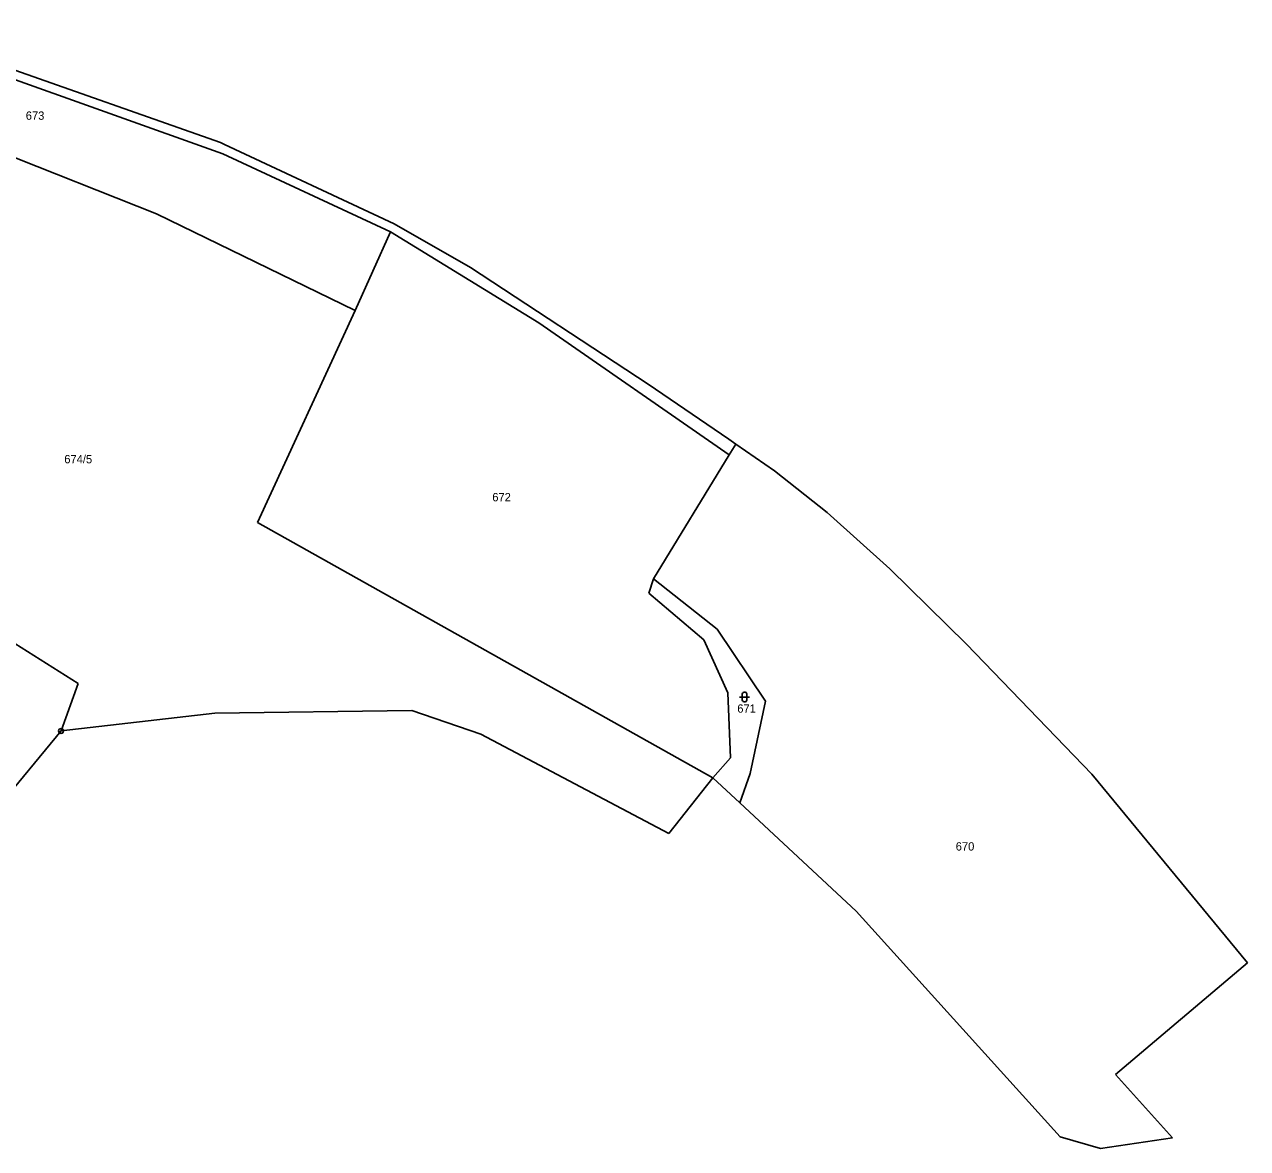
# Model space of a CAD drawing. Extents: x -795483 to -789093, y -1112258 to -1108741.
# Drawn here: x -789342.8 to -789093.1, y -1110583.1 to -1110353.6 of the extents above; entities that cross this region are included whole.
import ezdxf

# ---------------------------------------------------------------- set-up
doc = ezdxf.new("R2010")
doc.units = 0
for name, color, linetype in [('Vrstva 1', 7, 'Continuous'), ('Vrstva 14', 7, 'Continuous'), ('Vrstva 23', 7, 'Continuous'), ('Vrstva 28', 7, 'Continuous'), ('Vrstva 3', 7, 'Continuous'), ('Vrstva 4', 7, 'Continuous')]:
    doc.layers.add(name, color=color, linetype=linetype)

msp = doc.modelspace()

# ---------------------------------------------------------------- linework, layer by layer
at = {"layer": 'Vrstva 1'}
for p, q in [((-789376.52, -1110353.62), (-789302.32, -1110380.04)), ((-789348.87, -1110379.22), (-789315.87, -1110392.28)), ((-789302.32, -1110380.04), (-789268.08, -1110395.94)), ((-789315.87, -1110392.28), (-789275.32, -1110411.99)), ((-789275.32, -1110411.99), (-789268.08, -1110395.94)), ((-789268.08, -1110395.94), (-789237.8, -1110414.51)), ((-789275.32, -1110411.99), (-789295.26, -1110455.29)), ((-789237.8, -1110414.51), (-789198.94, -1110441.5)), ((-789198.94, -1110441.5), (-789197.6, -1110439.31)), ((-789214.41, -1110466.79), (-789198.94, -1110441.5)), ((-789295.26, -1110455.29), (-789202.28, -1110507.43)), ((-789215.37, -1110469.74), (-789214.41, -1110466.79)), ((-789214.41, -1110466.79), (-789201.41, -1110477.05)), ((-789204.12, -1110479.23), (-789215.37, -1110469.74)), ((-789201.41, -1110477.05), (-789191.51, -1110491.74)), ((-789331.89, -1110488.17), (-789346.07, -1110479.19)), ((-789199.22, -1110490.08), (-789204.12, -1110479.23)), ((-789335.36, -1110497.85), (-789331.89, -1110488.17)), ((-789198.7, -1110503.31), (-789199.22, -1110490.08)), ((-789191.51, -1110491.74), (-789194.64, -1110506.54)), ((-789202.28, -1110507.43), (-789198.7, -1110503.31)), ((-789194.64, -1110506.54), (-789196.78, -1110512.54))]:
    msp.add_line(p, q, dxfattribs=at)
at = {"layer": 'Vrstva 23'}
for p, q in [((-789196.11, -1110490.02), (-789195.91, -1110489.92)), ((-789195.91, -1110489.92), (-789195.71, -1110489.92)), ((-789195.71, -1110489.92), (-789195.51, -1110490.02)), ((-789196.81, -1110490.92), (-789194.81, -1110490.92)), ((-789196.31, -1110490.32), (-789196.21, -1110490.12)), ((-789196.31, -1110491.52), (-789196.31, -1110490.32)), ((-789196.21, -1110491.72), (-789196.31, -1110491.52)), ((-789196.21, -1110490.12), (-789196.11, -1110490.02)), ((-789196.11, -1110491.82), (-789196.21, -1110491.72)), ((-789195.91, -1110491.92), (-789196.11, -1110491.82)), ((-789195.71, -1110491.92), (-789195.91, -1110491.92)), ((-789195.51, -1110491.82), (-789195.71, -1110491.92)), ((-789195.51, -1110490.02), (-789195.41, -1110490.12)), ((-789195.41, -1110491.72), (-789195.51, -1110491.82)), ((-789195.41, -1110490.12), (-789195.31, -1110490.32)), ((-789195.31, -1110491.52), (-789195.41, -1110491.72)), ((-789195.31, -1110490.32), (-789195.31, -1110491.52))]:
    msp.add_line(p, q, dxfattribs=at)
at = {"layer": 'Vrstva 28'}
for radius in [0.5, 0.01]:
    msp.add_circle((-789335.36, -1110497.85), radius, dxfattribs=at)
at = {"layer": 'Vrstva 3'}
for p, q in [((-789369.41, -1110354.32), (-789302.82, -1110377.75)), ((-789301.97, -1110378.15), (-789302.82, -1110377.75)), ((-789301.97, -1110378.15), (-789267.34, -1110394.29)), ((-789267.34, -1110394.29), (-789251.77, -1110403.21)), ((-789251.77, -1110403.21), (-789215.52, -1110427.02)), ((-789215.52, -1110427.02), (-789199.05, -1110438.31)), ((-789199.05, -1110438.31), (-789197.6, -1110439.31)), ((-789197.6, -1110439.31), (-789189.68, -1110444.74)), ((-789189.68, -1110444.74), (-789178.94, -1110453.23)), ((-789178.94, -1110453.23), (-789166.16, -1110464.76)), ((-789166.16, -1110464.76), (-789150.5, -1110480.11)), ((-789124.9, -1110506.7), (-789150.5, -1110480.11))]:
    msp.add_line(p, q, dxfattribs=at)
at = {"layer": 'Vrstva 4'}
for p, q in [((-789303.98, -1110494.22), (-789335.36, -1110497.85)), ((-789263.75, -1110493.7), (-789303.98, -1110494.22)), ((-789249.62, -1110498.5), (-789263.75, -1110493.7)), ((-789369.11, -1110538.73), (-789335.36, -1110497.85)), ((-789211.24, -1110518.79), (-789249.62, -1110498.5)), ((-789202.28, -1110507.43), (-789211.24, -1110518.79)), ((-789196.78, -1110512.54), (-789202.28, -1110507.43)), ((-789124.9, -1110506.7), (-789093.11, -1110545.16)), ((-789172.99, -1110534.63), (-789196.78, -1110512.54)), ((-789131.36, -1110580.7), (-789172.99, -1110534.63)), ((-789093.11, -1110545.16), (-789120.1, -1110567.99)), ((-789120.1, -1110567.99), (-789108.43, -1110580.91)), ((-789123.13, -1110583.1), (-789131.36, -1110580.7)), ((-789108.43, -1110580.91), (-789123.13, -1110583.1))]:
    msp.add_line(p, q, dxfattribs=at)

# ---------------------------------------------------------------- texts
at = {"layer": 'Vrstva 14'}
for s, p in [('673', (-789342.56, -1110373.08)), ('674/5', (-789334.7, -1110443.21)), ('672', (-789247.31, -1110450.97)), ('671', (-789197.29, -1110494.12)), ('670', (-789152.69, -1110522.27))]:
    msp.add_text(s, height=1.7, dxfattribs=at).set_placement(p)

doc.saveas('drawing.dxf')
